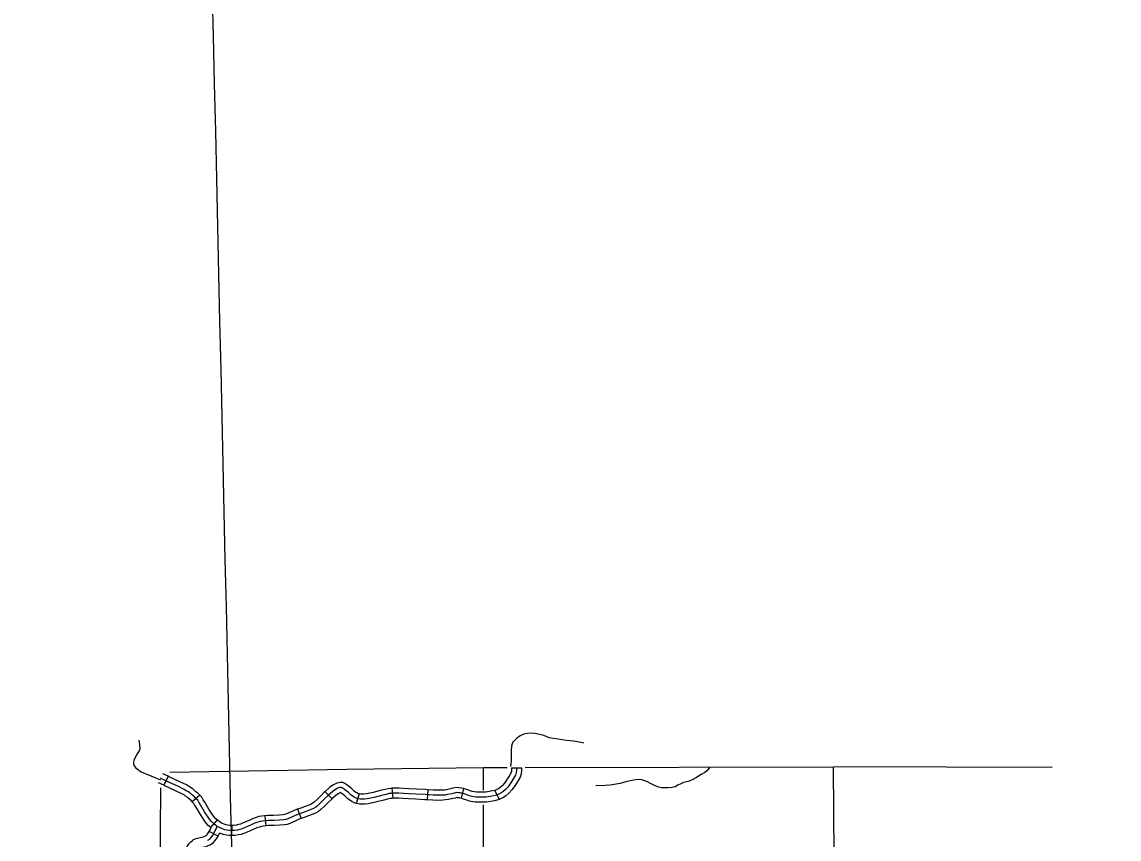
# Model space of a CAD drawing. Extents: x -19 to 366, y -4 to 359.
# Drawn here: x 127.169 to 130.278, y 201.873 to 204.187 of the extents above; entities that cross this region are included whole.
import ezdxf

# ---------------------------------------------------------------- set-up
doc = ezdxf.new("R2010")
doc.units = 0
for name, color, linetype in [('Level 2', 7, 'Continuous'), ('Level 32', 7, 'Continuous'), ('Level 35', 7, 'Continuous'), ('Level 5', 7, 'Continuous'), ('Level 60', 7, 'Continuous')]:
    doc.layers.add(name, color=color, linetype=linetype)

msp = doc.modelspace()

# ---------------------------------------------------------------- linework, layer by layer
at = {"layer": 'Level 2'}
for points in [[(128.544, 202.075), (128.477, 202.0748), (128.0898, 202.0702), (127.5878, 202.0619)], [(130.0878, 202.0762), (129.7889, 202.0764), (129.6121, 202.0779), (129.4686, 202.0771), (128.5951, 202.0751)], [(127.5617, 202.0182), (127.5578, 201.522)]]:
    msp.add_lwpolyline(points, dxfattribs=at)
at = {"layer": 'Level 32'}
for p, q in [((128.5564, 202.075), (128.5848, 202.075)), ((127.5831, 202.051), (127.5705, 202.0255)), ((128.0275, 202.0076), (128.0474, 201.9873)), ((128.1241, 202.0013), (128.1162, 201.974)), ((128.217, 202.0169), (128.2193, 201.9885)), ((128.3187, 202.0127), (128.3172, 201.9844)), ((128.4202, 202.0161), (128.4138, 201.9885)), ((128.5089, 202.0108), (128.5208, 201.985)), ((127.6728, 201.9973), (127.6516, 201.9784)), ((127.8567, 201.939), (127.8598, 201.9108)), ((127.9501, 201.9579), (127.9597, 201.9312)), ((127.722, 201.9273), (127.703, 201.9062)), ((127.7633, 201.9117), (127.7627, 201.8833)), ((127.7245, 201.8814), (127.6993, 201.8947))]:
    msp.add_line(p, q, dxfattribs=at)
for points in [[(128.7612, 202.1448), (128.758, 202.1458), (128.7329, 202.1506), (128.7117, 202.1521), (128.6628, 202.1597), (128.6473, 202.1663), (128.6269, 202.1716), (128.6154, 202.1728), (128.6013, 202.1724), (128.591, 202.1698), (128.5809, 202.165), (128.5703, 202.1581), (128.5602, 202.1471), (128.5581, 202.1425), (128.5564, 202.1358), (128.555, 202.1237), (128.5555, 202.0948), (128.5534, 202.0787)], [(127.4997, 202.1531), (127.5024, 202.1405), (127.5029, 202.1285), (127.5008, 202.1228), (127.4939, 202.1114), (127.4861, 202.0955), (127.4846, 202.0903), (127.4851, 202.0835), (127.4904, 202.0757), (127.496, 202.0707), (127.5069, 202.0635), (127.5611, 202.0409)], [(128.5564, 202.075), (128.5564, 202.0693), (128.5557, 202.0643), (128.5543, 202.0596), (128.5506, 202.0536), (128.5451, 202.0444), (128.54, 202.0368), (128.5354, 202.0304), (128.5291, 202.0236), (128.5231, 202.0186), (128.5187, 202.0157), (128.5141, 202.0132), (128.5089, 202.0108)], [(128.5848, 202.075), (128.5848, 202.0672), (128.5835, 202.0582), (128.5805, 202.048), (128.5749, 202.0388), (128.5691, 202.0292), (128.5633, 202.0206), (128.5574, 202.0123), (128.5487, 202.0029), (128.5401, 201.9958), (128.5333, 201.9913), (128.5268, 201.9878), (128.5208, 201.985)], [(128.5706, 202.075), (128.5706, 202.0682), (128.5696, 202.0613), (128.5674, 202.0538), (128.5628, 202.0462)], [(127.5705, 202.0255), (127.5556, 202.0328)], [(127.7223, 201.9092), (127.7204, 201.9103), (127.7136, 201.9158), (127.7069, 201.9218), (127.6999, 201.9298), (127.6866, 201.95), (127.6744, 201.9704), (127.6704, 201.9776), (127.667, 201.9831), (127.6634, 201.9866), (127.6579, 201.9926), (127.653, 201.9962), (127.6483, 202.0004), (127.6447, 202.0037), (127.6405, 202.0066), (127.6365, 202.0091), (127.6286, 202.0139), (127.6102, 202.0228), (127.5801, 202.0366), (127.5619, 202.0456)], [(127.5831, 202.051), (127.5682, 202.0583)], [(127.6728, 201.9973), (127.6675, 202.0032), (127.6619, 202.0073), (127.6578, 202.011), (127.6536, 202.0147), (127.6484, 202.0185), (127.6439, 202.0212), (127.6353, 202.0264), (127.6162, 202.0356), (127.5862, 202.0494), (127.5831, 202.051)], [(128.5628, 202.0462), (128.5571, 202.0368), (128.5517, 202.0287), (128.5464, 202.0213), (128.5389, 202.0133), (128.5316, 202.0072), (128.526, 202.0035), (128.5204, 202.0005), (128.5135, 201.9973), (128.5053, 201.9954), (128.4951, 201.9934), (128.4845, 201.9921), (128.4711, 201.9914), (128.4609, 201.9914), (128.4551, 201.992), (128.449, 201.9928), (128.4409, 201.9946), (128.4344, 201.9965), (128.4277, 201.9989), (128.4217, 202.001), (128.4173, 202.0022), (128.4116, 202.0036), (128.4054, 202.0043), (128.4002, 202.0047), (128.394, 202.0033), (128.3866, 202.0017), (128.3747, 201.9989), (128.3677, 201.9979), (128.3605, 201.9973), (128.3486, 201.9971), (128.3342, 201.9977), (128.3113, 201.9989), (128.2858, 202.0002), (128.2652, 202.0014), (128.2497, 202.0023), (128.2372, 202.0028), (128.2306, 202.003), (128.226, 202.0028), (128.2212, 202.0029), (128.2159, 202.0025), (128.2096, 202.0018), (128.2011, 201.9996), (128.191, 201.9974), (128.1669, 201.9913), (128.1475, 201.9871), (128.1392, 201.9861), (128.1326, 201.9858), (128.1273, 201.9861), (128.1214, 201.9872), (128.1156, 201.989), (128.1105, 201.9914), (128.1071, 201.9938), (128.101, 201.9981), (128.0939, 202.0048), (128.0876, 202.0101), (128.082, 202.0146), (128.0788, 202.0168), (128.0765, 202.018), (128.0746, 202.0191), (128.0714, 202.0192), (128.0688, 202.0188), (128.066, 202.0183), (128.0618, 202.0161), (128.0573, 202.0138), (128.0496, 202.0079), (128.0377, 201.9977), (128.0255, 201.9857), (128.0159, 201.9764), (128.0067, 201.9676), (128.0012, 201.9633), (127.9953, 201.9598), (127.9905, 201.9574), (127.9762, 201.9518), (127.9635, 201.9477), (127.9516, 201.9434), (127.937, 201.9373), (127.9221, 201.9307), (127.9162, 201.9285), (127.911, 201.9276), (127.8987, 201.9268), (127.8826, 201.9259), (127.8665, 201.9258), (127.8581, 201.9249), (127.8507, 201.9241), (127.8439, 201.9228), (127.8371, 201.9206), (127.829, 201.9178), (127.8183, 201.913), (127.8012, 201.9057), (127.7928, 201.9022), (127.7861, 201.9003), (127.7794, 201.8987), (127.7716, 201.8978), (127.7647, 201.8975), (127.7566, 201.8976), (127.7501, 201.8984), (127.7438, 201.8995), (127.7393, 201.9013), (127.7284, 201.9058), (127.7223, 201.9092)], [(128.1241, 202.0013), (128.1206, 202.0023), (128.1177, 202.0036), (128.1153, 202.0054), (128.11, 202.0092), (128.1034, 202.0154), (128.0966, 202.0211), (128.0905, 202.026), (128.0863, 202.0289), (128.0833, 202.0305), (128.0785, 202.0331), (128.0704, 202.0335), (128.0663, 202.0327), (128.0613, 202.0319), (128.0553, 202.0287), (128.0497, 202.0259), (128.0407, 202.0189), (128.0281, 202.0082), (128.0275, 202.0076)], [(127.6516, 201.9784), (127.6484, 201.982), (127.6441, 201.9851), (127.6388, 201.9898), (127.6357, 201.9926), (127.6326, 201.9948), (127.6292, 201.997), (127.6218, 202.0014), (127.6041, 202.0099), (127.574, 202.0237), (127.5705, 202.0255)], [(128.0275, 202.0076), (128.0156, 201.9959), (128.006, 201.9866), (127.9975, 201.9784), (127.9932, 201.9751), (127.9885, 201.9722), (127.9848, 201.9704), (127.9714, 201.9652), (127.9588, 201.9611), (127.9501, 201.9579)], [(128.1162, 201.974), (128.1105, 201.9756), (128.1032, 201.9791), (128.0988, 201.9823), (128.0919, 201.9871), (128.0845, 201.9942), (128.0786, 201.9991), (128.0735, 202.0031), (128.0714, 202.0047), (128.0712, 202.0048), (128.0706, 202.0046), (128.0683, 202.0035), (128.0649, 202.0017), (128.0586, 201.9969), (128.0473, 201.9872), (128.0475, 201.9874)], [(128.217, 202.0169), (128.2145, 202.0167), (128.207, 202.0158), (128.1979, 202.0135), (128.1878, 202.0113), (128.1636, 202.0051), (128.1452, 202.0011), (128.138, 202.0003), (128.1325, 202), (128.129, 202.0002), (128.1248, 202.001), (128.1241, 202.0013)], [(128.3187, 202.0127), (128.3121, 202.0131), (128.2865, 202.0143), (128.266, 202.0156), (128.2503, 202.0165), (128.2377, 202.017), (128.2306, 202.0172), (128.226, 202.017), (128.2208, 202.0172), (128.217, 202.0169)], [(128.4202, 202.0161), (128.414, 202.0176), (128.4067, 202.0185), (128.3992, 202.019), (128.3909, 202.0172), (128.3835, 202.0156), (128.372, 202.0129), (128.366, 202.012), (128.3597, 202.0115), (128.3488, 202.0113), (128.3349, 202.0119), (128.3187, 202.0127)], [(128.5089, 202.0108), (128.5089, 202.0108), (128.5023, 202.0093), (128.4928, 202.0074), (128.4833, 202.0062), (128.4707, 202.0056), (128.4616, 202.0056), (128.4567, 202.0061), (128.4514, 202.0068), (128.4445, 202.0083), (128.4388, 202.01), (128.4324, 202.0123), (128.426, 202.0146), (128.4208, 202.016), (128.4202, 202.0161)], [(127.7047, 201.9047), (127.6968, 201.9118), (127.6886, 201.9212), (127.6746, 201.9424), (127.6621, 201.9633), (127.6581, 201.9704), (127.6559, 201.9741), (127.6532, 201.9766), (127.6516, 201.9784)], [(127.7293, 201.9216), (127.7284, 201.9221), (127.7228, 201.9266), (127.7171, 201.9318), (127.7112, 201.9384), (127.6986, 201.9575), (127.6867, 201.9775), (127.6827, 201.9847), (127.6781, 201.9922), (127.6735, 201.9965), (127.6728, 201.9973)], [(128.0474, 201.9873), (128.0354, 201.9756), (128.0258, 201.9661), (128.016, 201.9567), (128.0092, 201.9516), (128.0022, 201.9473), (127.9962, 201.9444), (127.981, 201.9385), (127.9681, 201.9342), (127.9597, 201.9312)], [(128.2193, 201.9885), (128.2173, 201.9884), (128.2121, 201.9878), (128.2044, 201.9858), (128.1943, 201.9836), (128.1702, 201.9775), (128.1498, 201.973), (128.1403, 201.972), (128.1326, 201.9716), (128.1255, 201.9719), (128.118, 201.9734), (128.1162, 201.974)], [(128.3172, 201.9844), (128.3106, 201.9847), (128.285, 201.986), (128.2643, 201.9873), (128.249, 201.9881), (128.2368, 201.9886), (128.2306, 201.9887), (128.2261, 201.9886), (128.2216, 201.9887), (128.2193, 201.9885)], [(128.4138, 201.9885), (128.4091, 201.9895), (128.404, 201.9902), (128.4013, 201.9904), (128.397, 201.9894), (128.3897, 201.9879), (128.3773, 201.985), (128.3693, 201.9838), (128.3612, 201.9831), (128.3484, 201.9828), (128.3335, 201.9835), (128.3172, 201.9844)], [(128.5208, 201.985), (128.5181, 201.9838), (128.5083, 201.9815), (128.4973, 201.9793), (128.4856, 201.9779), (128.4715, 201.9772), (128.4601, 201.9772), (128.4534, 201.9779), (128.4465, 201.9788), (128.4373, 201.9808), (128.4299, 201.983), (128.4229, 201.9855), (128.4174, 201.9875), (128.4138, 201.9885), (128.4138, 201.9885)], [(127.8567, 201.939), (127.8566, 201.939), (127.8487, 201.9382), (127.8403, 201.9366), (127.8326, 201.9341), (127.8237, 201.931), (127.8126, 201.926), (127.7957, 201.9188), (127.7881, 201.9156), (127.7825, 201.914), (127.777, 201.9127), (127.7704, 201.912), (127.7645, 201.9117), (127.7633, 201.9117)], [(127.9501, 201.9579), (127.9464, 201.9566), (127.9314, 201.9503), (127.9168, 201.9439), (127.9124, 201.9423), (127.9093, 201.9417), (127.8979, 201.941), (127.8821, 201.9401), (127.8657, 201.94), (127.8567, 201.939)], [(127.6958, 201.8696), (127.7019, 201.8739), (127.705, 201.8775), (127.7097, 201.8839), (127.7172, 201.898), (127.7223, 201.9092)], [(127.7633, 201.9117), (127.7576, 201.9118), (127.7522, 201.9124), (127.7477, 201.9133), (127.7446, 201.9145), (127.7346, 201.9186), (127.7293, 201.9216)], [(127.8598, 201.9108), (127.8597, 201.9108), (127.8528, 201.9101), (127.8474, 201.9091), (127.8417, 201.9072), (127.8342, 201.9046), (127.824, 201.9), (127.8067, 201.8926), (127.7976, 201.8888), (127.7897, 201.8865), (127.7818, 201.8847), (127.7728, 201.8836), (127.7649, 201.8832), (127.7627, 201.8833)], [(127.9597, 201.9312), (127.9567, 201.9301), (127.9426, 201.9242), (127.9275, 201.9176), (127.92, 201.9148), (127.9128, 201.9134), (127.8996, 201.9126), (127.883, 201.9117), (127.8673, 201.9116), (127.8598, 201.9108)], [(127.6279, 201.8297), (127.6286, 201.8324), (127.6321, 201.8424), (127.6369, 201.8522), (127.6423, 201.8605), (127.6474, 201.8655), (127.6518, 201.8694), (127.6553, 201.8716), (127.6627, 201.8752), (127.6741, 201.8778), (127.6821, 201.8792), (127.685, 201.8806), (127.689, 201.8822), (127.6923, 201.8846), (127.6939, 201.8864), (127.6977, 201.8915), (127.6993, 201.8947)], [(127.6554, 201.8227), (127.6558, 201.8242), (127.6583, 201.8313), (127.6616, 201.8381), (127.6645, 201.8425), (127.6668, 201.8448), (127.6688, 201.8465), (127.669, 201.8466), (127.6723, 201.8482), (127.6798, 201.85), (127.6907, 201.8519), (127.6964, 201.8546), (127.7026, 201.8571), (127.7114, 201.8632), (127.7162, 201.8687), (127.7218, 201.8764), (127.7245, 201.8814)], [(127.6993, 201.8947), (127.7047, 201.9047)], [(127.7245, 201.8814), (127.7291, 201.8901)], [(127.7627, 201.8833), (127.7556, 201.8834), (127.748, 201.8843), (127.7399, 201.8858), (127.734, 201.8881), (127.7291, 201.8901)]]:
    msp.add_lwpolyline(points, dxfattribs=at)
at = {"layer": 'Level 35'}
msp.add_lwpolyline([(129.1176, 202.0763), (129.1098, 202.0665), (129.1034, 202.0618), (129.0935, 202.0557), (129.0801, 202.0479), (129.0675, 202.041), (129.0593, 202.037), (129.0516, 202.0353), (129.0429, 202.0333), (129.0358, 202.0299), (129.0272, 202.0259), (129.0197, 202.0214), (129.0109, 202.0188), (128.9999, 202.0178), (128.9895, 202.0181), (128.9813, 202.0187), (128.9736, 202.0203), (128.9633, 202.0237), (128.9499, 202.0303), (128.9411, 202.0348), (128.9334, 202.0377), (128.9256, 202.0406), (128.9159, 202.0414), (128.9073, 202.0408), (128.8924, 202.0382), (128.8803, 202.0351), (128.8643, 202.0308), (128.8528, 202.0283), (128.8355, 202.0255), (128.8215, 202.0245), (128.7954, 202.0241)], dxfattribs=at)
at = {"layer": 'Level 5'}
for points in [[(128.4768, 202.0114), (128.477, 202.0748)], [(129.4755, 201.0782), (129.4686, 202.0771)], [(128.4735, 201.0751), (128.4766, 201.9704)]]:
    msp.add_lwpolyline(points, dxfattribs=at)
at = {"layer": 'Level 60'}
for points in [[(132.1027, 1.3746), (131.9232, 9.99), (131.7429, 18.6056), (131.5621, 27.2214), (131.3806, 35.8373), (131.1985, 44.4533), (131.0158, 53.0695), (130.8324, 61.6859), (130.6485, 70.3024), (130.4639, 78.919), (130.2786, 87.5358), (130.0928, 96.1527), (129.9063, 104.7698), (129.7193, 113.387), (129.5316, 122.0044), (129.3433, 130.6219), (129.1543, 139.2396), (128.9648, 147.8575), (128.7746, 156.4754), (128.5838, 165.0936), (128.3925, 173.7119), (128.2005, 182.3303), (128.0078, 190.9489), (127.8146, 199.5676), (127.6208, 208.1865), (127.4264, 216.8056), (127.2313, 225.4247), (127.0357, 234.0441), (126.8394, 242.6636), (126.6425, 251.2833), (126.4451, 259.9031), (126.247, 268.523), (126.0483, 277.1431), (125.849, 285.7634), (125.6492, 294.3838), (125.4487, 303.0044), (125.2476, 311.6252), (125.0459, 320.2461), (124.8437, 328.8671), (124.6408, 337.4883), (124.4373, 346.1097)], [(0, 198.1326), (7.1014, 198.137), (14.2028, 198.1503), (21.3042, 198.1724), (28.4055, 198.2034), (35.5068, 198.2433), (42.6081, 198.292), (49.7092, 198.3496), (56.8103, 198.4161), (63.9113, 198.4913), (71.0123, 198.5755), (78.1131, 198.6685), (85.2137, 198.7704), (92.3143, 198.8811), (99.4147, 199.0007), (106.5149, 199.1291), (113.615, 199.2664), (120.7149, 199.4126), (127.8146, 199.5676), (134.9141, 199.7315), (142.0135, 199.9042), (149.1125, 200.0858), (156.2114, 200.2762), (163.31, 200.4755), (170.4084, 200.6837), (177.5065, 200.9007), (184.6043, 201.1265), (191.7018, 201.3612), (198.799, 201.6048), (205.896, 201.8572), (212.9926, 202.1185), (220.0888, 202.3886), (227.1848, 202.6676), (234.2803, 202.9554), (241.3755, 203.2521), (248.4704, 203.5576), (255.5648, 203.872), (262.6589, 204.1952), (269.7525, 204.5273), (276.8457, 204.8682), (283.9385, 205.218), (291.0309, 205.5766), (298.1228, 205.9441), (305.2142, 206.3204), (312.3051, 206.7056), (319.3956, 207.0996), (326.4856, 207.5024), (333.5751, 207.9141), (340.664, 208.3347)]]:
    msp.add_spline(points, degree=3, dxfattribs=at)

doc.saveas('drawing.dxf')
